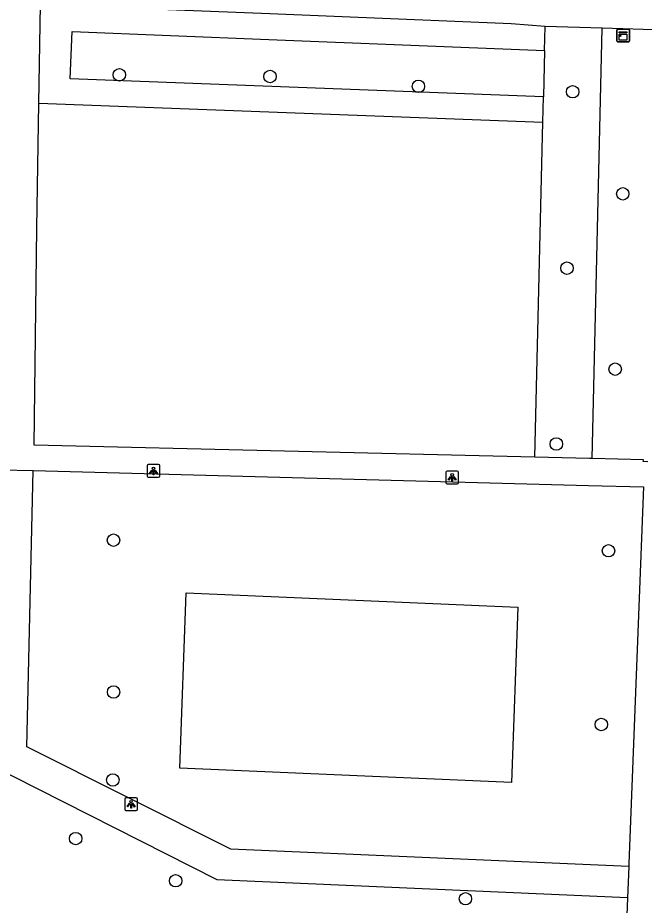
# Model space of a CAD drawing. Extents: x 160077 to 160945, y 386481 to 387498.
# Drawn here: x 160718.4 to 160767.6, y 386533.3 to 386603 of the extents above; entities that cross this region are included whole.
import ezdxf

# ---------------------------------------------------------------- set-up
doc = ezdxf.new("R2010")
doc.units = 0
for name, color, linetype in [('IMGEO_Boom', 7, 'Continuous'), ('IMGEO_Groenvoorziening', 7, 'Continuous'), ('IMGEO_Kast', 7, 'Continuous'), ('IMGEO_Lichtpunt', 7, 'Continuous'), ('IMGEO_Voetpad_halfverhard', 7, 'Continuous'), ('IMGEO_Voetpad_open', 7, 'Continuous')]:
    doc.layers.add(name, color=color, linetype=linetype)

msp = doc.modelspace()

# ---------------------------------------------------------------- linework, layer by layer
at = {"layer": 'IMGEO_Boom'}
for centre in [(160726.347, 386598.565), (160738.193, 386598.434), (160749.862, 386597.656), (160761.988, 386597.233), (160765.93, 386589.21), (160761.54, 386583.364), (160765.329, 386575.429), (160760.711, 386569.545), (160725.888, 386561.987), (160764.805, 386561.153), (160725.895, 386550.049), (160764.242, 386547.5), (160725.836, 386543.139), (160722.914, 386538.53), (160730.774, 386535.215), (160753.56, 386533.801)]:
    msp.add_circle(centre, 0.489, dxfattribs=at)
at = {"layer": 'IMGEO_Groenvoorziening'}
for points in [[(160759.69, 386596.844), (160722.483, 386598.239), (160722.629, 386601.976), (160738.108, 386601.348), (160759.776, 386600.469)], [(160759.776, 386600.469), (160759.821, 386602.351)], [(160763.518, 386568.409), (160764.319, 386602.219)], [(160759.776, 386600.469), (160759.69, 386596.844)], [(160759.643, 386594.844), (160759.69, 386596.844)], [(160720.015, 386596.33), (160759.643, 386594.844)], [(160759.019, 386568.515), (160759.643, 386594.844)]]:
    msp.add_lwpolyline(points, dxfattribs=at)
at = {"layer": 'IMGEO_Kast'}
for p, q in [((160765.459, 386601.229), (160765.459, 386602.07)), ((160765.459, 386602.07), (160765.459, 386601.229)), ((160765.534, 386602.154), (160766.375, 386602.154)), ((160766.375, 386602.154), (160765.534, 386602.154)), ((160766.459, 386602.079), (160766.459, 386601.238)), ((160766.459, 386601.238), (160766.459, 386602.079)), ((160766.384, 386601.154), (160765.543, 386601.154)), ((160765.543, 386601.154), (160766.384, 386601.154))]:
    msp.add_line(p, q, dxfattribs=at)
for points in [[(160765.654, 386601.944), (160766.254, 386601.944), (160766.254, 386601.859), (160765.654, 386601.859), (160765.654, 386601.944)], [(160765.654, 386601.769), (160766.254, 386601.769), (160766.254, 386601.28), (160765.654, 386601.28), (160765.654, 386601.769)]]:
    msp.add_lwpolyline(points, dxfattribs=at)
msp.add_circle((160765.738, 386601.618), 0.0377, dxfattribs=at)
for centre, start, end in [((160765.537, 386602.076), 92.4484, 184.28452), ((160765.537, 386602.076), 92.4484, 184.28452), ((160766.381, 386602.076), 2.4484, 94.28452), ((160766.381, 386602.076), 2.4484, 94.28452), ((160765.537, 386601.232), 182.4484, 274.28452), ((160765.537, 386601.232), 182.4484, 274.28452), ((160766.381, 386601.232), 272.4484, 4.28452), ((160766.381, 386601.232), 272.4484, 4.28452)]:
    msp.add_arc(centre, 0.0779, start, end, dxfattribs=at)
at = {"layer": 'IMGEO_Lichtpunt'}
for p, q in [((160728.529, 386567.828), (160728.529, 386567.021)), ((160728.529, 386567.828), (160728.529, 386567.021)), ((160729.431, 386567.923), (160728.623, 386567.923)), ((160729.431, 386567.923), (160728.623, 386567.923)), ((160729.525, 386567.021), (160729.525, 386567.828)), ((160729.525, 386567.021), (160729.525, 386567.828)), ((160728.623, 386566.927), (160729.431, 386566.927)), ((160728.623, 386566.927), (160729.431, 386566.927)), ((160752.019, 386567.326), (160752.019, 386566.519)), ((160752.019, 386567.326), (160752.019, 386566.519)), ((160752.921, 386567.421), (160752.113, 386567.421)), ((160752.921, 386567.421), (160752.113, 386567.421)), ((160753.015, 386566.519), (160753.015, 386567.326)), ((160753.015, 386566.519), (160753.015, 386567.326)), ((160752.113, 386566.425), (160752.921, 386566.425)), ((160752.113, 386566.425), (160752.921, 386566.425)), ((160727.671, 386541.734), (160726.863, 386541.734)), ((160727.671, 386541.734), (160726.863, 386541.734)), ((160726.769, 386541.639), (160726.769, 386540.832)), ((160726.769, 386541.639), (160726.769, 386540.832)), ((160727.765, 386540.832), (160727.765, 386541.639)), ((160727.765, 386540.832), (160727.765, 386541.639)), ((160726.863, 386540.738), (160727.671, 386540.738)), ((160726.863, 386540.738), (160727.671, 386540.738))]:
    msp.add_line(p, q, dxfattribs=at)
for points in [[(160728.903, 386567.492), (160728.942, 386567.464), (160728.754, 386567.202), (160728.716, 386567.229), (160728.903, 386567.492)], [(160729.005, 386567.444), (160729.052, 386567.444), (160729.052, 386567.122), (160729.005, 386567.122), (160729.005, 386567.444)], [(160729.115, 386567.464), (160729.153, 386567.491), (160729.34, 386567.229), (160729.301, 386567.201), (160729.115, 386567.464)], [(160752.393, 386566.99), (160752.432, 386566.962), (160752.244, 386566.7), (160752.206, 386566.727), (160752.393, 386566.99)], [(160752.495, 386566.942), (160752.542, 386566.942), (160752.542, 386566.62), (160752.495, 386566.62), (160752.495, 386566.942)], [(160752.605, 386566.962), (160752.643, 386566.989), (160752.83, 386566.727), (160752.791, 386566.699), (160752.605, 386566.962)], [(160727.143, 386541.303), (160727.182, 386541.275), (160726.994, 386541.013), (160726.956, 386541.04), (160727.143, 386541.303)], [(160727.245, 386541.255), (160727.292, 386541.255), (160727.292, 386540.933), (160727.245, 386540.933), (160727.245, 386541.255)], [(160727.355, 386541.275), (160727.393, 386541.302), (160727.58, 386541.04), (160727.541, 386541.012), (160727.355, 386541.275)]]:
    msp.add_lwpolyline(points, dxfattribs=at)
for centre in [(160729.028, 386567.626), (160752.518, 386567.124), (160727.268, 386541.437)]:
    msp.add_circle(centre, 0.0994, dxfattribs=at)
for centre, start, end in [((160728.623, 386567.828), 90, 180), ((160728.623, 386567.828), 90, 180), ((160729.431, 386567.828), 0, 90), ((160729.431, 386567.828), 0, 90), ((160728.623, 386567.021), 180, 270), ((160728.623, 386567.021), 180, 270), ((160729.431, 386567.021), 270, 0), ((160729.431, 386567.021), 270, 360), ((160752.113, 386567.326), 90, 180), ((160752.113, 386567.326), 90, 180), ((160752.921, 386567.326), 0, 90), ((160752.921, 386567.326), 0, 90), ((160752.113, 386566.519), 180, 270), ((160752.113, 386566.519), 180, 270), ((160752.921, 386566.519), 270, 0), ((160752.921, 386566.519), 270, 360), ((160726.863, 386541.639), 90, 180), ((160726.863, 386541.639), 90, 180), ((160727.671, 386541.639), 0, 90), ((160727.671, 386541.639), 0, 90), ((160726.863, 386540.832), 180, 270), ((160726.863, 386540.832), 180, 270), ((160727.671, 386540.832), 270, 0), ((160727.671, 386540.832), 270, 360)]:
    msp.add_arc(centre, 0.0946, start, end, dxfattribs=at)
at = {"layer": 'IMGEO_Voetpad_halfverhard'}
for points in [[(160766.404, 386536.34), (160735.125, 386537.709), (160719.077, 386545.736), (160719.578, 386567.461)], [(160766.307, 386533.87), (160734.612, 386535.274), (160734.036, 386535.299), (160715.952, 386544.434), (160703.836, 386545.572), (160703.598, 386545.594), (160701.218, 386545.623)]]:
    msp.add_lwpolyline(points, dxfattribs=at)
at = {"layer": 'IMGEO_Voetpad_open'}
for points in [[(160720.015, 386596.33), (160720.136, 386604.078)], [(160759.821, 386602.351), (160757.165, 386602.576), (160738.189, 386603.346), (160720.136, 386604.078)], [(160764.319, 386602.219), (160759.821, 386602.351)], [(160769.152, 386602.077), (160764.319, 386602.219)], [(160759.019, 386568.515), (160719.645, 386569.446), (160719.861, 386586.519), (160720.015, 386596.33)], [(160763.518, 386568.409), (160763.312, 386568.414), (160759.019, 386568.515)], [(160767.902, 386568.148), (160767.538, 386568.163), (160767.547, 386568.302), (160763.518, 386568.409)], [(160717.031, 386567.517), (160719.578, 386567.461)], [(160719.578, 386567.461), (160763.248, 386566.293), (160767.554, 386566.173), (160766.413, 386536.581), (160766.404, 386536.34)], [(160731.601, 386557.859), (160757.68, 386556.718), (160757.184, 386542.931), (160731.105, 386544.072), (160731.601, 386557.859)], [(160766.404, 386536.34), (160766.307, 386533.87)], [(160766.307, 386533.87), (160765.56, 386514.693), (160765.097, 386502.806), (160765.063, 386501.74)]]:
    msp.add_lwpolyline(points, dxfattribs=at)

doc.saveas('drawing.dxf')
